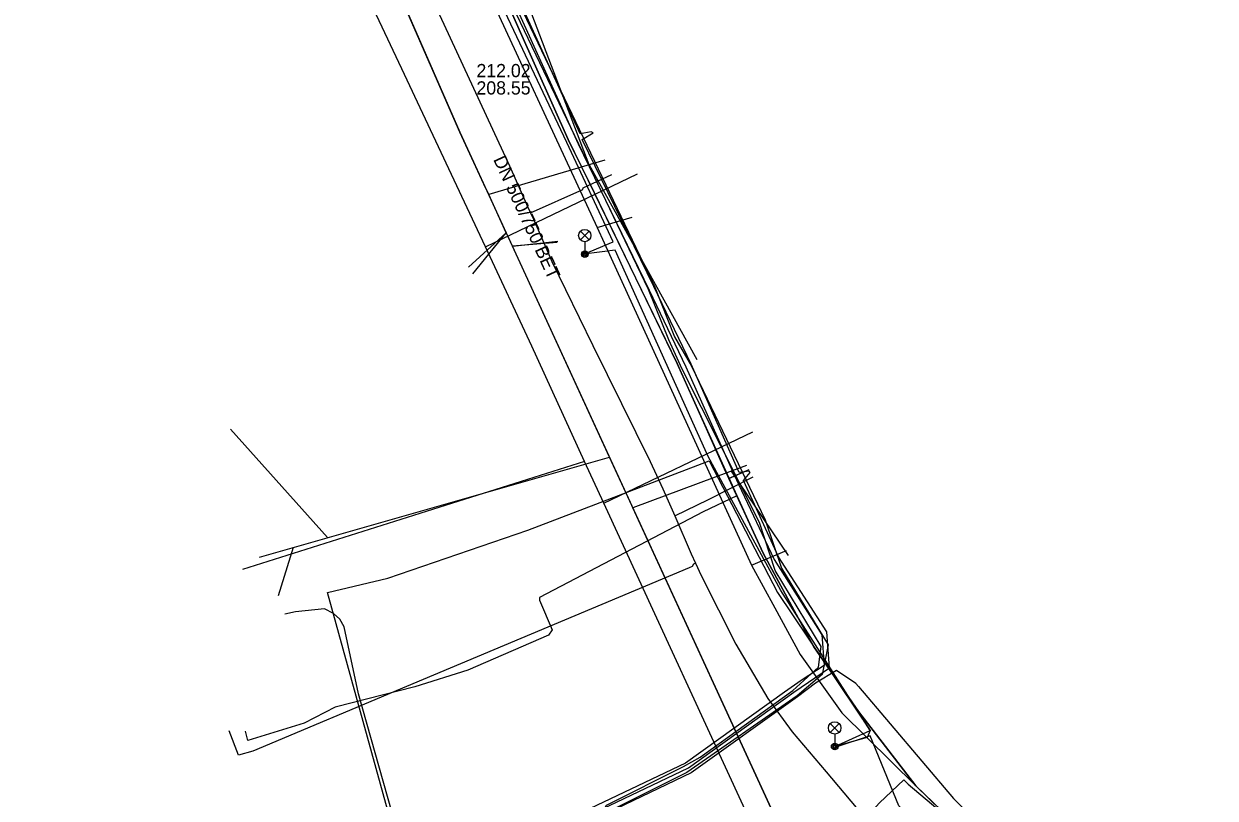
# Model space of a CAD drawing. Extents: x -595540 to -593988, y -1160850 to -1159202.
# Drawn here: x -595315.7 to -595243.6, y -1160678.3 to -1160631.4 of the extents above; entities that cross this region are included whole.
import ezdxf

# ---------------------------------------------------------------- set-up
doc = ezdxf.new("R2010")
doc.units = 0
for name, color, linetype in [('BKOM-ODVODNENI_trasa sítě', 7, 'Continuous'), ('BVK-JEDNOTNA_popisy', 7, 'Continuous'), ('BVK-JEDNOTNA_trasa sítě', 7, 'Continuous'), ('BVK-VODOVOD_trasa sítě', 7, 'Continuous'), ('CETIN_kabel podzemní', 7, 'Continuous'), ('DESTOVA_trasa neprovozované sítě', 7, 'Continuous'), ('DSP-SDEL-VODAFONE_kabel', 7, 'Continuous'), ('EON-NN_kabel', 7, 'Continuous'), ('EON-VN_kabel', 7, 'Continuous'), ('INNOGY-STL_trasa sítě', 7, 'Continuous'), ('TSB_kabel VO', 7, 'Continuous'), ('TSB_lampy VO', 7, 'Continuous')]:
    doc.layers.add(name, color=color, linetype=linetype)

msp = doc.modelspace()

# ---------------------------------------------------------------- linework, layer by layer
at = {"layer": 'BKOM-ODVODNENI_trasa sítě'}
for points in [[(-595328.652, -1160545.194), (-595323.701, -1160557.168), (-595307.991, -1160595.166), (-595289.318, -1160637.909), (-595269.901, -1160680.144), (-595243.565, -1160700.938), (-595203.101, -1160731.684), (-595169.808, -1160756.776), (-595134.211, -1160783.069), (-595091.899, -1160806.063), (-595046.729, -1160830.268), (-595023.064, -1160843.241)], [(-595288.54, -1160646.5), (-595286.52, -1160644.01)], [(-595286.14, -1160644.82), (-595283.4, -1160644.51)]]:
    msp.add_lwpolyline(points, dxfattribs=at)
at = {"layer": 'BVK-JEDNOTNA_popisy'}
msp.add_line((-595288.318, -1160634.708), (-595288.318, -1160634.708), dxfattribs=at)
at = {"layer": 'BVK-JEDNOTNA_trasa sítě'}
for p, q in [((-595280.548, -1160639.613), (-595287.577, -1160641.697)), ((-595301.449, -1160663.646), (-595280.268, -1160657.593)), ((-595271.974, -1160658.096), (-595278.855, -1160660.668))]:
    msp.add_line(p, q, dxfattribs=at)
for points in [[(-595289.318, -1160637.909), (-595297.911, -1160618.24), (-595297.997, -1160618.042), (-595303.51, -1160605.424), (-595303.555, -1160605.321), (-595305.415, -1160601.062), (-595305.431, -1160601.025), (-595305.686, -1160600.442), (-595305.978, -1160599.773), (-595307.848, -1160595.29)], [(-595269.901, -1160680.144), (-595278.855, -1160660.668), (-595278.922, -1160660.522), (-595280.268, -1160657.593), (-595286.141, -1160644.819), (-595286.45, -1160644.149), (-595286.515, -1160644.007), (-595287.577, -1160641.697), (-595287.87, -1160641.06), (-595289.318, -1160637.909)]]:
    msp.add_lwpolyline(points, dxfattribs=at)
at = {"layer": 'BVK-VODOVOD_trasa sítě'}
for p, q in [((-595287.782, -1160644.862), (-595278.565, -1160640.434)), ((-595280.618, -1160660.385), (-595271.602, -1160656.066)), ((-595281.776, -1160657.853), (-595302.484, -1160664.407))]:
    msp.add_line(p, q, dxfattribs=at)
msp.add_lwpolyline([(-595270.047, -1160681.847), (-595271.11, -1160681.01), (-595280.618, -1160660.385), (-595281.776, -1160657.853), (-595284.97, -1160650.87), (-595287.782, -1160644.862), (-595292.67, -1160634.42), (-595299.283, -1160620.367), (-595300.34, -1160618.12), (-595307.84, -1160601.91), (-595311.31, -1160594.38), (-595311.85, -1160592.829), (-595311.96, -1160592.419)], dxfattribs=at)
at = {"layer": 'CETIN_kabel podzemní'}
for points in [[(-595292.23, -1160617.58), (-595287.64, -1160627.42), (-595282.77, -1160638.35), (-595281.19, -1160641.58), (-595276.18, -1160651.93), (-595273.24, -1160658.48)], [(-595288.49, -1160627.52), (-595281.02, -1160643.69)], [(-595281.02, -1160643.69), (-595278.9, -1160643.06)], [(-595281.02, -1160643.69), (-595280.17, -1160645.55)], [(-595280.17, -1160645.55), (-595271.68, -1160664.14)], [(-595273.24, -1160658.48), (-595273.05, -1160658.89)], [(-595271.83, -1160658.37), (-595273.05, -1160658.89)], [(-595273.05, -1160658.89), (-595272.56, -1160659.95)], [(-595272.56, -1160659.95), (-595274.59, -1160660.92), (-595284.5, -1160666.09), (-595284.5, -1160666.26), (-595283.73, -1160668.06), (-595283.95, -1160668.39), (-595288.85, -1160670.51), (-595292.04, -1160671.51), (-595296.87, -1160672.75), (-595298.74, -1160673.72), (-595302.15, -1160674.76), (-595302.3, -1160674.19)], [(-595272.56, -1160659.95), (-595272.46, -1160660.17), (-595272.01, -1160661.13)], [(-595272.01, -1160661.13), (-595270.97, -1160663.41), (-595267.9, -1160669.08), (-595265.2, -1160673)], [(-595271.68, -1160664.14), (-595269.55, -1160663.25)], [(-595271.68, -1160664.14), (-595270.27, -1160666.73)], [(-595270.27, -1160666.73), (-595268.72, -1160669.56), (-595266.21, -1160673.09), (-595261.73, -1160677.5)], [(-595265.2, -1160673), (-595261.73, -1160677.5)], [(-595261.73, -1160677.5), (-595260.18, -1160679.01)]]:
    msp.add_lwpolyline(points, dxfattribs=at)
at = {"layer": 'DESTOVA_trasa neprovozované sítě'}
for p, q in [((-595281.507, -1160639.897), (-595286.34, -1160627.17)), ((-595281.507, -1160639.897), (-595274.98, -1160651.68)), ((-595288.803, -1160646.095), (-595286.515, -1160644.007)), ((-595283.429, -1160644.591), (-595286.141, -1160644.819)), ((-595297.342, -1160662.472), (-595303.21, -1160655.9)), ((-595272.911, -1160658.446), (-595269.45, -1160663.56)), ((-595299.422, -1160663.067), (-595300.32, -1160665.99))]:
    msp.add_line(p, q, dxfattribs=at)
at = {"layer": 'DSP-SDEL-VODAFONE_kabel'}
for p, q in [((-595281.186, -1160641.581), (-595282.771, -1160638.348)), ((-595273.049, -1160658.892), (-595271.85, -1160658.376)), ((-595265.204, -1160672.997), (-595267.895, -1160669.078))]:
    msp.add_line(p, q, dxfattribs=at)
for points in [[(-595282.771, -1160638.348), (-595287.635, -1160627.419), (-595292.228, -1160617.58), (-595293.082, -1160615.651)], [(-595221.485, -1160723.561), (-595229.603, -1160717.384), (-595238.742, -1160710.309), (-595246.569, -1160704.458), (-595255.422, -1160697.66), (-595263.924, -1160691.311), (-595266.861, -1160689.091), (-595264.696, -1160688.441), (-595259.656, -1160682.685), (-595259.057, -1160681.172), (-595258.679, -1160680.465), (-595261.734, -1160677.498), (-595265.204, -1160672.997), (-595267.895, -1160669.078), (-595270.969, -1160663.406), (-595276.178, -1160651.931), (-595281.186, -1160641.581), (-595282.771, -1160638.348), (-595287.635, -1160627.419)], [(-595267.895, -1160669.078), (-595270.969, -1160663.406), (-595273.049, -1160658.892), (-595276.178, -1160651.931), (-595281.186, -1160641.581)], [(-595259.656, -1160682.685), (-595259.057, -1160681.172), (-595258.679, -1160680.465), (-595261.734, -1160677.498), (-595265.204, -1160672.997)]]:
    msp.add_lwpolyline(points, dxfattribs=at)
at = {"layer": 'EON-NN_kabel'}
for points in [[(-595286.616, -1160628.762), (-595282.369, -1160638.18), (-595282.16, -1160638.63), (-595277.863, -1160647.491), (-595275.639, -1160652.13), (-595272.733, -1160658.667), (-595272.458, -1160659.226), (-595270.309, -1160663.798), (-595267.425, -1160668.365), (-595267.279, -1160670.212), (-595268.67, -1160671.132), (-595269.681, -1160671.836), (-595275.677, -1160676.126), (-595285.589, -1160680.85)], [(-595285.478, -1160681.219), (-595285.006, -1160680.965), (-595275.487, -1160676.421), (-595269.108, -1160671.839), (-595266.962, -1160670.365), (-595267.121, -1160668.185), (-595270.038, -1160663.633), (-595272.167, -1160659.02), (-595271.759, -1160658.524), (-595271.807, -1160658.456), (-595272.416, -1160658.529), (-595275.324, -1160651.96), (-595277.58, -1160647.271), (-595281.913, -1160638.35), (-595281.257, -1160637.946), (-595281.371, -1160637.893), (-595282.042, -1160638.018), (-595286.314, -1160628.606)], [(-595265.195, -1160671.498), (-595259.46, -1160678.281), (-595257.338, -1160680.433), (-595252.784, -1160684.757), (-595242.726, -1160692.497), (-595242.252, -1160692.666), (-595241.965, -1160692.491), (-595236.873, -1160685.671), (-595228.209, -1160674.512), (-595226.032, -1160671.135), (-595225.247, -1160668.904), (-595225.291, -1160667.517), (-595225.718, -1160665.302), (-595225.844, -1160664.768), (-595225.703, -1160664.421), (-595218.63, -1160657.428), (-595218.399, -1160657.198), (-595217.497, -1160656.307)], [(-595289.263, -1160683.03), (-595289.332, -1160682.816), (-595290.472, -1160683.187), (-595290.342, -1160683.587), (-595292.165, -1160683.582), (-595295.464, -1160671.927), (-595296.327, -1160667.878), (-595296.587, -1160667.418), (-595296.967, -1160667.058), (-595297.51, -1160666.795), (-595299.28, -1160666.972), (-595299.915, -1160667.102)], [(-595265.195, -1160671.498), (-595265.353, -1160671.311), (-595266.534, -1160670.514), (-595267.807, -1160671.296), (-595268.9, -1160672.125), (-595275.316, -1160676.723), (-595285.379, -1160681.549)]]:
    msp.add_lwpolyline(points, dxfattribs=at)
at = {"layer": 'EON-VN_kabel'}
for points in [[(-595285.683, -1160682.281), (-595284.067, -1160683.257), (-595282.218, -1160682.563), (-595281.646, -1160680.972), (-595280.448, -1160678.67), (-595275.785, -1160676.342), (-595274.79, -1160675.768), (-595269.17, -1160671.731), (-595267.619, -1160670.326), (-595267.458, -1160669.066), (-595270.234, -1160664.473), (-595271.19, -1160661.561), (-595275.869, -1160652.267), (-595276.686, -1160650.483), (-595277.916, -1160647.435), (-595282.362, -1160638.142), (-595286.833, -1160628.81)], [(-595286.439, -1160628.641), (-595277.524, -1160647.305), (-595276.331, -1160650.314), (-595275.297, -1160652.078), (-595270.842, -1160661.386), (-595269.855, -1160664.323), (-595267.042, -1160668.961), (-595267.389, -1160670.762), (-595268.915, -1160672.046), (-595275.593, -1160676.696), (-595280.181, -1160678.999), (-595281.261, -1160681.109), (-595281.901, -1160682.787), (-595284.074, -1160683.662), (-595286.081, -1160682.406)]]:
    msp.add_lwpolyline(points, dxfattribs=at)
at = {"layer": 'INNOGY-STL_trasa sítě'}
for points in [[(-595292.74, -1160626.09), (-595286.32, -1160639.96), (-595285.21, -1160642.46), (-595285.054, -1160642.794), (-595284.87, -1160643.19), (-595284.179, -1160644.763), (-595283.75, -1160645.74), (-595281.27, -1160650.84), (-595277.81, -1160657.87), (-595277.05, -1160659.51), (-595276.31, -1160661.16), (-595275.32, -1160663.46), (-595275.07, -1160664.01), (-595274.73, -1160664.77), (-595272.62, -1160668.93), (-595270.69, -1160672.22), (-595269.21, -1160674.24), (-595267.16, -1160676.66), (-595265.34, -1160678.82), (-595264.7, -1160679.39), (-595263.92, -1160678.54), (-595262.46, -1160677.15), (-595262.2, -1160677.41), (-595239.02, -1160696.95)], [(-595285.054, -1160642.794), (-595281.89, -1160641.38), (-595281.87, -1160641.28), (-595280.131, -1160640.468)], [(-595276.31, -1160661.16), (-595274.27, -1160660.17), (-595271.57, -1160658.79)], [(-595275.07, -1160664.01), (-595275.18, -1160664.07), (-595275.26, -1160664.22), (-595275.444, -1160664.298), (-595292.548, -1160671.492), (-595301.86, -1160675.41), (-595302.73, -1160675.65), (-595303.284, -1160674.179)]]:
    msp.add_lwpolyline(points, dxfattribs=at)
at = {"layer": 'TSB_kabel VO'}
for points in [[(-595287.21, -1160683.37), (-595291.96, -1160685.22), (-595297.34, -1160665.79), (-595293.69, -1160664.92), (-595285.21, -1160662.02), (-595274.23, -1160657.83), (-595270.1, -1160665.79), (-595264.496, -1160674.146), (-595264.68, -1160674.575), (-595266.639, -1160675.126), (-595264.496, -1160674.146), (-595269.9, -1160665.67), (-595274.3, -1160657.55), (-595279.93, -1160645.054), (-595281.829, -1160645.299), (-595280.052, -1160644.564), (-595282.86, -1160638.54), (-595291.23, -1160620.82), (-595293.55, -1160616.115), (-595293.86, -1160616.11), (-595295.06, -1160616.52), (-595295.09, -1160616.76)], [(-595246.724, -1160692.138), (-595246.958, -1160692.557), (-595255.326, -1160685.862), (-595262.76, -1160678.724), (-595264.501, -1160674.468), (-595266.627, -1160675.177)]]:
    msp.add_lwpolyline(points, dxfattribs=at)
at = {"layer": 'TSB_lampy VO'}
for p, q in [((-595282.032, -1160644.439), (-595281.502, -1160643.909)), ((-595282.032, -1160643.909), (-595281.502, -1160644.439)), ((-595282.032, -1160644.439), (-595281.502, -1160643.909)), ((-595282.032, -1160643.909), (-595281.502, -1160644.439)), ((-595281.767, -1160644.549), (-595281.767, -1160645.299)), ((-595281.767, -1160644.549), (-595281.767, -1160645.299)), ((-595266.904, -1160674.266), (-595266.374, -1160673.736)), ((-595266.904, -1160673.736), (-595266.374, -1160674.266)), ((-595266.904, -1160674.266), (-595266.374, -1160673.736)), ((-595266.904, -1160673.736), (-595266.374, -1160674.266)), ((-595266.639, -1160674.376), (-595266.639, -1160675.126)), ((-595266.639, -1160674.376), (-595266.639, -1160675.126))]:
    msp.add_line(p, q, dxfattribs=at)
for centre, radius in [((-595281.767, -1160644.174), 0.375), ((-595281.767, -1160644.174), 0.375), ((-595281.767, -1160645.299), 0.2), ((-595281.767, -1160645.299), 0.2), ((-595281.767, -1160645.299), 0.145), ((-595281.767, -1160645.299), 0.145), ((-595281.767, -1160645.299), 0.0876), ((-595281.767, -1160645.299), 0.0876), ((-595266.639, -1160674.001), 0.375), ((-595266.639, -1160674.001), 0.375), ((-595266.639, -1160675.126), 0.2), ((-595266.639, -1160675.126), 0.2), ((-595266.639, -1160675.126), 0.145), ((-595266.639, -1160675.126), 0.145), ((-595266.639, -1160675.126), 0.0876), ((-595266.639, -1160675.126), 0.0876)]:
    msp.add_circle(centre, radius, dxfattribs=at)

# ---------------------------------------------------------------- texts
at = {"layer": 'BVK-JEDNOTNA_popisy'}
for s, p in [('212.02', (-595288.318, -1160634.583)), ('208.55', (-595288.318, -1160635.633))]:
    msp.add_text(s, height=0.8, dxfattribs=at).set_placement(p)
msp.add_text('DN 500/750 BET', height=0.8, rotation=294.67219, dxfattribs=at).set_placement((-595287.319, -1160639.563))

doc.saveas('drawing.dxf')
